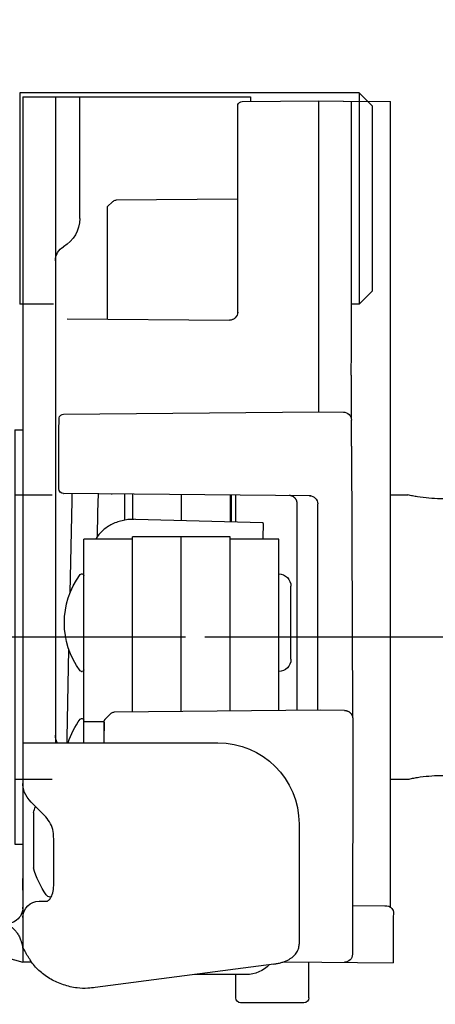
# Model space of a CAD drawing. Header units: millimetres. Extents: x 22865 to 60762, y -18816 to 15611.
# Tile 286 of 517: x 37741.9 to 37744.46, y 5357.65 to 5363.71. Entities that reach past the tile are written whole.
import ezdxf

# ---------------------------------------------------------------- set-up
doc = ezdxf.new("R2010")
doc.units = ezdxf.units.MM
doc.linetypes.add('CENTER_3', pattern=[22, 13, -3, 3, -3])
for name, color, linetype in [('1', 7, 'Continuous'), ('BRO0010100220_PBL6', 7, 'Continuous'), ('BRO0010100773_PBL1', 7, 'Continuous'), ('BRO0010100774_PBL7', 7, 'Continuous'), ('BRO0010100815_PBL2', 7, 'Continuous'), ('BRO0010101580_PBL5', 7, 'Continuous'), ('BRO0010101582_PBL12', 7, 'Continuous'), ('BRO0010101584_PBL10', 7, 'Continuous'), ('BRO0010101584_PBL11', 7, 'Continuous'), ('BRO0010101585_ABL4', 7, 'Continuous'), ('BRO0010102342_PBL4', 7, 'Continuous'), ('BRO0010102390_PBL0', 7, 'Continuous'), ('BRO0010102615_PBL14', 7, 'Continuous'), ('BRO0010102615_PBL15', 7, 'Continuous'), ('BRO0010102658_PBL8', 7, 'Continuous'), ('DIN_912-M8X20_PBL1', 7, 'Continuous'), ('WYMIARY', 6, 'Continuous'), ('Z3047154_PBL3', 7, 'Continuous')]:
    doc.layers.add(name, color=color, linetype=linetype)
doc.styles.add('1-100', font='simplex.shx', dxfattribs={"width": 0.8, "height": 15})
doc.dimstyles.new('1-100', dxfattribs={"dimscale": 0.5, "dimtxt": 100, "dimasz": 1, "dimexe": 0.18, "dimexo": 0.0625, "dimgap": 5, "dimtad": 1, "dimdec": 1, "dimzin": 0, "dimdsep": 46, "dimtxsty": '1-100', "dimblk1": 'K', "dimblk2": 'K', "dimsah": 1, "dimcen": 0.09, "dimse1": 1, "dimse2": 1, "dimadec": 0, "dimazin": 0, "dimtfac": 1, "dimtdec": 1, "dimtofl": 0, "dimtmove": 0, "dimatfit": 3, "dimldrblk": 'K', "dimfxl": 0, "dimtolj": 1, "dimtzin": 0, "dimarcsym": 0})

# ---------------------------------------------------------------- blocks, each defined once
blk = doc.blocks.new('K')
for p, q in [((0, -19.11411989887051), (0, 19.11411989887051)), ((-19.11411989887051, 0), (19.11411989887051, 0))]:
    blk.add_line(p, q)
blk.add_circle((0, 0), 2.016107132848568)
blk = doc.blocks.new('*D795')
at = {"layer": 'WYMIARY', "color": 0, "lineweight": -2}
blk.add_line((37389.71645047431, 5384.614779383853), (37738.71645047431, 5384.614779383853), dxfattribs=at)
at = {"layer": 'WYMIARY', "color": 0, "linetype": 'ByBlock', "lineweight": -2, "xscale": 0.5, "yscale": 0.5, "zscale": 0.5, "rotation": 180}
blk.add_blockref('K', (37389.21645047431, 5384.614779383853), dxfattribs=at)
at = {"layer": 'WYMIARY', "color": 0, "linetype": 'ByBlock', "lineweight": -2, "xscale": 0.5, "yscale": 0.5, "zscale": 0.5}
blk.add_blockref('K', (37739.21645047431, 5384.614779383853), dxfattribs=at)
at = {"layer": 'WYMIARY', "color": 0, "insert": (37535.6051721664, 5394.614779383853), "char_height": 15, "attachment_point": 5, "style": '1-100'}
blk.add_mtext('\\A1;350.0', dxfattribs=at)
blk = doc.blocks.new('AS001-Aufsetzstück', base_point=(8795.809777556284, 7791.250453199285))
at = {"layer": 'BRO0010102342_PBL4', "color": 2, "linetype": 'Continuous'}
for p, q in [((8952.086892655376, 6858.666285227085), (8950.993115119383, 6858.666285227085)), ((8975.19311511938, 6858.666285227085), (8972.89264453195, 6858.666285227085)), ((8952.086892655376, 6841.166285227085), (8950.993115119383, 6841.166285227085)), ((8975.19311511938, 6841.166285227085), (8972.89264453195, 6841.166285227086))]:
    blk.add_line(p, q, dxfattribs=at)
at = {"layer": 'BRO0010102342_PBL4', "color": 2, "linetype": 'CENTER_3'}
blk.add_line((8942.693115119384, 6849.916285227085), (8986.69311511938, 6849.916285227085), dxfattribs=at)
at = {"layer": 'BRO0010102342_PBL4', "color": 2, "linetype": 'Continuous'}
for points in [[(8946.993115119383, 6858.666285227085), (8947.28499763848, 6858.604110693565), (8947.578917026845, 6858.551240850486), (8948.283621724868, 6858.46434177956), (8948.993080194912, 6858.434647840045), (8949.702555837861, 6858.464337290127), (8950.40727783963, 6858.551234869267), (8950.701215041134, 6858.604107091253), (8950.993115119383, 6858.666285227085)], [(8950.993115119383, 6841.166285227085), (8950.70121364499, 6841.228463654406), (8950.407275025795, 6841.281336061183), (8949.702550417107, 6841.368233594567), (8948.993072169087, 6841.397922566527), (8948.283615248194, 6841.368228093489), (8947.578912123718, 6841.281328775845), (8947.284995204, 6841.228459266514), (8946.993115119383, 6841.166285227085)]]:
    blk.add_spline(points, degree=3, dxfattribs=at)
at = {"layer": 'BRO0010102390_PBL0', "color": 2, "linetype": 'Continuous'}
for p, q in [((8964.586892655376, 6883.416285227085), (8974.893115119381, 6883.416285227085)), ((8974.893115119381, 6883.416285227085), (8974.893115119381, 6870.416285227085)), ((8972.807920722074, 6870.416285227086), (8974.893115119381, 6870.416285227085))]:
    blk.add_line(p, q, dxfattribs=at)
at = {"layer": 'DIN_912-M8X20_PBL1', "color": 2, "linetype": 'Continuous'}
for p, q in [((8953.193115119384, 6882.616285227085), (8953.993115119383, 6883.416285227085)), ((8953.993115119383, 6883.416285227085), (8953.993115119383, 6870.416285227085)), ((8953.993115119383, 6883.416285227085), (8964.586892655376, 6883.416285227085)), ((8953.193115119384, 6882.616285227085), (8953.193115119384, 6871.216285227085)), ((8953.193115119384, 6871.216285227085), (8953.993115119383, 6870.416285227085)), ((8953.993115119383, 6870.416285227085), (8954.472087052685, 6870.416285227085))]:
    blk.add_line(p, q, dxfattribs=at)
blk = doc.blocks.new('Fangvorrichtung-L_feste-Rolle', base_point=(3261.923091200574, 8217.323791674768))
at = {"layer": '1', "color": 2, "linetype": 'Continuous'}
for p, q in [((3474.345640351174, 7596.597885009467), (3474.345640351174, 7589.693527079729)), ((3459.327602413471, 7586.625206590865), (3459.319907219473, 7587.353501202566)), ((3461.395934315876, 7565.612138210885), (3461.395934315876, 7578.327828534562)), ((3463.492728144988, 7550.143040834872), (3463.339538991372, 7550.141703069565))]:
    blk.add_line(p, q, dxfattribs=at)
blk.add_arc((3457.187277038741, 7553.128598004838), 0.4649686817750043, 81.56627017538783, 202.6024370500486, dxfattribs=at)
at = {"layer": 'BRO0010100220_PBL6', "color": 2, "linetype": 'Continuous'}
for p, q in [((3466.440935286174, 7577.218726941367), (3466.440935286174, 7578.867428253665)), ((3461.940935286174, 7547.923484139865), (3461.940935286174, 7550.130771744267)), ((3466.440935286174, 7547.923484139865), (3466.440935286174, 7549.359165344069)), ((3462.240935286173, 7547.623484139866), (3466.140935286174, 7547.623484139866))]:
    blk.add_line(p, q, dxfattribs=at)
for centre, radius, start, end in [((3462.240935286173, 7547.923484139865), 0.2999999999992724, 180, 270), ((3466.140935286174, 7547.923484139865), 0.2999999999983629, 270, 0)]:
    blk.add_arc(centre, radius, start, end, dxfattribs=at)
at = {"layer": 'BRO0010100773_PBL1', "color": 2, "linetype": 'Continuous'}
for p, q in [((3465.540935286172, 7603.373484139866), (3465.540935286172, 7603.086772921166)), ((3479.540935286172, 7603.373484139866), (3465.540935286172, 7603.373484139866)), ((3476.040935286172, 7595.884170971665), (3476.040935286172, 7603.373484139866)), ((3477.540935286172, 7603.373484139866), (3477.540935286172, 7563.623484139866)), ((3479.540935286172, 7603.373484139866), (3479.540935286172, 7550.976331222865)), ((3473.290935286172, 7578.927205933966), (3473.290935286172, 7577.317457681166)), ((3479.540935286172, 7563.623484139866), (3467.540935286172, 7563.623484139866)), ((3478.250588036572, 7559.178518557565), (3479.033260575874, 7559.966335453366)), ((3462.540935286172, 7558.623484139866), (3462.540935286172, 7551.225246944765)), ((3477.64650809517, 7554.897385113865), (3477.646520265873, 7557.635549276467)), ((3479.54093535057, 7554.555527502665), (3479.540935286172, 7555.262806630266)), ((3477.977358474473, 7553.908143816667), (3477.977691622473, 7553.907982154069)), ((3478.540935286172, 7553.873484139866), (3478.032585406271, 7553.873484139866)), ((3484.818852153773, 7553.608250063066), (3480.799805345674, 7552.531349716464)), ((3484.818852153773, 7553.608250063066), (3485.336490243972, 7551.676398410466)), ((3485.336490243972, 7551.676398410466), (3479.540935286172, 7550.123484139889)), ((3479.540935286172, 7550.614635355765), (3479.540935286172, 7550.123484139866)), ((3464.094477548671, 7550.001846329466), (3475.089994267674, 7548.557548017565)), ((3479.005036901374, 7550.123484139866), (3479.540935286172, 7550.123484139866))]:
    blk.add_line(p, q, dxfattribs=at)
for points in [[(3479.033216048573, 7559.966290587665), (3479.165572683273, 7560.113299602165), (3479.276371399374, 7560.264583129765), (3479.365394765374, 7560.416833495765), (3479.435139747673, 7560.570831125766), (3479.486950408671, 7560.726947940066), (3479.521311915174, 7560.884420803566), (3479.538634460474, 7561.043134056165), (3479.540934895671, 7561.125215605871)], [(3477.657204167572, 7557.980848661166), (3477.661425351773, 7558.034874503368), (3477.678143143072, 7558.156620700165), (3477.705194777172, 7558.279154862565), (3477.742462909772, 7558.400909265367), (3477.789485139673, 7558.520612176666), (3477.845489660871, 7558.637179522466), (3477.909126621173, 7558.74916504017), (3477.979392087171, 7558.856312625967), (3478.054884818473, 7558.957944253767), (3478.134375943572, 7559.053808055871), (3478.216617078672, 7559.143693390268), (3478.250710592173, 7559.178642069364)], [(3477.646520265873, 7557.635549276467), (3477.647305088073, 7557.721125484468), (3477.649308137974, 7557.806465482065), (3477.652521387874, 7557.891553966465), (3477.657203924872, 7557.980844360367)], [(3477.977358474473, 7553.908143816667), (3477.976538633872, 7553.908597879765), (3477.967898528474, 7553.914096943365), (3477.950814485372, 7553.927335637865), (3477.927205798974, 7553.949366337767), (3477.898811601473, 7553.980909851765), (3477.867236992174, 7554.022410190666), (3477.834024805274, 7554.073996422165), (3477.800518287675, 7554.135690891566), (3477.767986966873, 7554.207283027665), (3477.737478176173, 7554.288652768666), (3477.709997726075, 7554.379529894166), (3477.686412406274, 7554.479741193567), (3477.667577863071, 7554.589036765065), (3477.65429068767, 7554.707204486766), (3477.647351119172, 7554.834049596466), (3477.646508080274, 7554.897324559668)], [(3478.060504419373, 7553.873730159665), (3478.057097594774, 7553.874813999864), (3478.033609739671, 7553.883281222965), (3477.999645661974, 7553.897672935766), (3477.977691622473, 7553.907982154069)], [(3479.545671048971, 7553.400058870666), (3479.54206969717, 7553.449645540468), (3479.540935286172, 7553.497261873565)], [(3480.799805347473, 7552.531349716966), (3480.754036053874, 7552.520232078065), (3480.685573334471, 7552.507777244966), (3480.616989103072, 7552.500158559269), (3480.557255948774, 7552.49739517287)]]:
    blk.add_lwpolyline(points, dxfattribs=at)
for centre, radius, start, end in [((3478.040935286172, 7595.884147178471), 2, 180, 240.0000000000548), ((3476.540935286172, 7593.286070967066), 1, 0, 60.00000000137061), ((3476.540935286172, 7564.087585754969), 1.000000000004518, 332.318671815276, 0), ((3467.540935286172, 7558.623484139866), 5, 90, 180), ((3478.032572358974, 7553.058024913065), 0.8154592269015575, 88.04179928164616, 89.99908327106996), ((3478.540935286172, 7552.873484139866), 1, 0, 90), ((3480.540935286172, 7553.497261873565), 1, 180, 284.9999999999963), ((3480.540935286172, 7553.497261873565), 0.9999999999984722, 267.9373187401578, 273.3333333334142), ((3481.236496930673, 7550.858297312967), 1.728668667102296, 110.4718996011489, 112.5268347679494), ((3481.260617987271, 7550.793436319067), 1.797869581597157, 107.5312585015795, 110.4691162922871), ((3480.540935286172, 7553.497261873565), 1.000000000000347, 278.3810659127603, 278.8377023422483), ((3480.815884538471, 7552.201204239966), 0.3215232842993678, 106.1949395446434, 107.5276215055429), ((3476.189779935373, 7556.945239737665), 8.459485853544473, 262.530049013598, 265.6010792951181), ((3475.779601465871, 7551.624449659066), 3.122909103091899, 265.6169357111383, 277.850182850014)]:
    blk.add_arc(centre, radius, start, end, dxfattribs=at)
for points in [[(3480.574216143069, 7552.45506890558), (3480.462867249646, 7552.403918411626), (3480.355639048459, 7552.34443417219), (3480.259094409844, 7552.280797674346), (3480.167952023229, 7552.20978941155), (3480.088899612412, 7552.137507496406), (3480.014712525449, 7552.060104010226), (3479.9504619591, 7551.98510303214), (3479.891314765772, 7551.906151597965)], [(3480.756760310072, 7552.517728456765), (3480.741432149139, 7552.514050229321), (3480.726209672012, 7552.509968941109)], [(3480.895396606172, 7552.556963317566), (3480.82662102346, 7552.535485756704), (3480.756760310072, 7552.517728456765)], [(3479.891314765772, 7551.906151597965), (3479.819192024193, 7551.792691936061), (3479.755876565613, 7551.674009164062), (3479.705622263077, 7551.561179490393), (3479.662300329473, 7551.445556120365)], [(3463.23520017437, 7550.251115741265), (3463.083235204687, 7550.335560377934), (3462.941193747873, 7550.436069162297), (3462.823524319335, 7550.54312208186), (3462.721543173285, 7550.665015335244), (3462.643607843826, 7550.792946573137), (3462.586336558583, 7550.931406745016), (3462.552200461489, 7551.076700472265), (3462.540935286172, 7551.225246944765)], [(3479.662300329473, 7551.445556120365), (3479.640026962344, 7551.377311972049), (3479.619846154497, 7551.308402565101), (3479.574731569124, 7551.11658219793), (3479.543546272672, 7550.922014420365)], [(3479.005036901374, 7550.123484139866), (3479.064963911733, 7550.209956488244), (3479.123483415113, 7550.297390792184), (3479.175825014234, 7550.378375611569), (3479.226873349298, 7550.460179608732), (3479.271040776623, 7550.533453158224), (3479.31411579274, 7550.607376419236), (3479.349899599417, 7550.670794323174), (3479.384894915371, 7550.734642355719), (3479.412459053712, 7550.786186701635), (3479.439667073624, 7550.837940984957), (3479.459587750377, 7550.87607743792), (3479.479770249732, 7550.914026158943), (3479.487221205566, 7550.92762083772), (3479.494938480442, 7550.941116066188), (3479.500942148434, 7550.951011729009), (3479.507237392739, 7550.960606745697), (3479.511705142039, 7550.966681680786), (3479.516990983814, 7550.972377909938), (3479.520519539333, 7550.97510979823), (3479.524528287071, 7550.976329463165)], [(3479.524528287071, 7550.976329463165), (3479.528415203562, 7550.974499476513), (3479.531179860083, 7550.970537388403), (3479.532664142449, 7550.966900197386), (3479.533635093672, 7550.963280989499), (3479.534703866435, 7550.958254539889), (3479.535605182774, 7550.953122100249), (3479.53734973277, 7550.938652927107), (3479.5383395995, 7550.92417118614), (3479.539249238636, 7550.904035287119), (3479.5398629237, 7550.883865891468), (3479.540712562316, 7550.827000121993), (3479.540867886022, 7550.770147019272), (3479.5409148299, 7550.692393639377), (3479.540935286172, 7550.614635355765)], [(3464.094477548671, 7550.001846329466), (3463.864679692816, 7550.040442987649), (3463.638292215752, 7550.096374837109), (3463.433196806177, 7550.16488879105), (3463.23520017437, 7550.251115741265)], [(3476.206138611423, 7548.53080660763), (3476.632927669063, 7548.609649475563), (3477.05098723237, 7548.727634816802), (3477.445436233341, 7548.880405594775), (3477.823009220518, 7549.070761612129), (3478.166390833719, 7549.289736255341), (3478.484997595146, 7549.543640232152), (3478.761814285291, 7549.818924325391), (3479.005036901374, 7550.123484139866)]]:
    blk.add_spline(points, degree=3, dxfattribs=at)
at = {"layer": 'BRO0010100774_PBL7', "color": 2, "linetype": 'Continuous'}
for p, q in [((3459.814872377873, 7603.109250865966), (3456.916058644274, 7603.083826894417)), ((3456.916058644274, 7553.501724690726), (3456.916058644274, 7603.083826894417)), ((3459.319907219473, 7587.353501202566), (3459.319907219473, 7603.105904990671)), ((3461.334267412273, 7603.123484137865), (3459.829911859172, 7603.110355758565)), ((3461.334267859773, 7603.123484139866), (3459.829912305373, 7603.110355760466)), ((3461.318256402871, 7583.982675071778), (3461.318256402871, 7603.12362363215)), ((3466.044895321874, 7603.082445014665), (3461.334267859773, 7603.123484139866)), ((3466.319322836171, 7590.127866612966), (3466.319322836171, 7602.897534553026)), ((3466.323413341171, 7597.080810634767), (3473.80634821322, 7597.015507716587)), ((3474.015897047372, 7596.927631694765), (3474.345640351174, 7596.597885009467)), ((3466.823706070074, 7589.627885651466), (3466.819257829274, 7589.627866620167)), ((3476.815207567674, 7589.715078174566), (3466.823706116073, 7589.627885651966)), ((3459.327912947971, 7586.241962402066), (3459.326433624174, 7583.545971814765)), ((3459.327915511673, 7586.241962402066), (3459.327602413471, 7586.625206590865)), ((3461.31921710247, 7583.982666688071), (3459.814903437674, 7583.969538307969)), ((3477.034955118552, 7583.845520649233), (3461.31921710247, 7583.982666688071)), ((3459.319907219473, 7583.448652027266), (3459.319907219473, 7583.470192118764)), ((3459.317449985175, 7581.874739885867), (3459.249134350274, 7565.313819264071)), ((3461.809870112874, 7578.827809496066), (3477.036805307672, 7578.960518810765)), ((3477.036805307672, 7578.960518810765), (3477.016773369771, 7578.960518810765)), ((3474.107585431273, 7578.934338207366), (3474.040022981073, 7578.934338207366)), ((3459.238669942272, 7565.067011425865), (3459.236298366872, 7564.848465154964)), ((3459.239052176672, 7565.093711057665), (3459.238669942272, 7565.067011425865)), ((3459.239307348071, 7565.106727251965), (3459.239052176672, 7565.093711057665)), ((3459.239507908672, 7565.114717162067), (3459.239307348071, 7565.106727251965)), ((3459.239770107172, 7565.122903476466), (3459.239507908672, 7565.114717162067)), ((3459.249134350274, 7565.313819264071), (3459.248083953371, 7565.200867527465)), ((3459.735492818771, 7565.610355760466), (3461.239842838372, 7565.623484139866)), ((3461.239842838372, 7565.623484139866), (3473.91558418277, 7565.512864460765)), ((3474.126940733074, 7565.423148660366), (3474.131920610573, 7565.423148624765)), ((3474.45877716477, 7565.09053527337), (3474.131920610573, 7565.423148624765)), ((3474.458796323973, 7565.090525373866), (3474.13195320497, 7565.423132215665)), ((3459.236298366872, 7564.848465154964), (3459.23415209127, 7564.259597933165)), ((3474.545390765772, 7564.871290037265), (3474.54524136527, 7564.877679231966)), ((3474.545663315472, 7564.856048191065), (3474.545390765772, 7564.871290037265)), ((3474.54599090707, 7564.830803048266), (3474.545663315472, 7564.856048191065)), ((3474.546649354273, 7564.753999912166), (3474.54599090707, 7564.830803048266)), ((3474.549729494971, 7563.765841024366), (3474.546649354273, 7564.753999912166)), ((3459.23415209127, 7564.259597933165), (3459.253895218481, 7550.60876053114)), ((3474.549729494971, 7563.765841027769), (3474.549728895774, 7563.765090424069)), ((3474.550039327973, 7563.623551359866), (3474.549728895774, 7563.765090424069)), ((3459.249560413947, 7553.605940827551), (3457.255471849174, 7553.588538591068)), ((3456.758020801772, 7552.949894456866), (3456.756345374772, 7552.411310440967)), ((3456.756345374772, 7552.411310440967), (3456.758326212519, 7550.084230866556)), ((3463.339538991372, 7550.141703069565), (3456.758326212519, 7550.084230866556))]:
    blk.add_line(p, q, dxfattribs=at)
for points in [[(3462.655850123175, 7578.35750460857), (3462.655881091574, 7578.358583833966), (3462.655963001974, 7578.360921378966), (3462.656133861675, 7578.364839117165), (3462.656450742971, 7578.370599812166), (3462.656992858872, 7578.378371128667), (3462.65790082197, 7578.388609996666), (3462.659254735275, 7578.400717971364), (3462.661158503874, 7578.414458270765), (3462.663652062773, 7578.429274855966), (3462.666709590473, 7578.444558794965), (3462.670384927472, 7578.460307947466), (3462.674687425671, 7578.476346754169), (3462.679640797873, 7578.492605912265), (3462.685245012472, 7578.508965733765), (3462.691526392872, 7578.525406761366), (3462.698500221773, 7578.541880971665), (3462.706182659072, 7578.558348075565), (3462.714586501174, 7578.574764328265), (3462.723721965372, 7578.591085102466), (3462.733596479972, 7578.607264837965)], [(3462.733596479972, 7578.607264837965), (3462.744214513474, 7578.62325713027), (3462.75557756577, 7578.639015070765), (3462.767683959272, 7578.654491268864), (3462.780528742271, 7578.669638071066), (3462.794104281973, 7578.684408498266), (3462.808399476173, 7578.698755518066), (3462.823400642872, 7578.712633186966), (3462.839090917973, 7578.725996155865), (3462.855449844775, 7578.738799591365), (3462.872453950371, 7578.750999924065), (3462.890076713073, 7578.762554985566), (3462.908288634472, 7578.773424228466), (3462.927057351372, 7578.783568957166), (3462.946347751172, 7578.792952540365), (3462.966122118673, 7578.801540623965), (3462.98634029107, 7578.809301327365), (3463.006959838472, 7578.816205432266), (3463.027936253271, 7578.822226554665), (3463.049223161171, 7578.827341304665)], [(3463.049223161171, 7578.827341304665), (3463.070772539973, 7578.831529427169), (3463.092534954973, 7578.834773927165), (3463.114459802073, 7578.837061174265)], [(3463.114459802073, 7578.837061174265), (3463.136495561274, 7578.838380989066), (3463.151000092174, 7578.838718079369)], [(3459.735492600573, 7565.610355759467), (3459.728844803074, 7565.610253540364), (3459.702381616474, 7565.608968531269), (3459.676212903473, 7565.606307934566), (3459.650413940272, 7565.602310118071), (3459.625056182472, 7565.597017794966), (3459.600207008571, 7565.590477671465), (3459.575929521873, 7565.582740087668), (3459.552282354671, 7565.573858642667), (3459.529319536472, 7565.563889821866), (3459.507090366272, 7565.552892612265), (3459.485639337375, 7565.540928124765), (3459.465006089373, 7565.528059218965), (3459.445225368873, 7565.514350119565), (3459.426327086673, 7565.499866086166), (3459.408336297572, 7565.484673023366), (3459.391273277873, 7565.468837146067), (3459.375153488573, 7565.452424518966), (3459.359988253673, 7565.435501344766), (3459.345784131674, 7565.418132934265), (3459.332543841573, 7565.400384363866), (3459.320265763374, 7565.382319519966), (3459.308943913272, 7565.364000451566), (3459.298572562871, 7565.345495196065), (3459.28912619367, 7565.326839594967), (3459.280563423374, 7565.308027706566), (3459.272920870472, 7565.289233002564), (3459.266194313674, 7565.270581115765), (3459.260372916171, 7565.252222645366), (3459.255430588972, 7565.234314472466), (3459.251312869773, 7565.216957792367), (3459.247936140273, 7565.200130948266), (3459.245302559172, 7565.184317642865), (3459.243335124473, 7565.169792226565), (3459.241961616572, 7565.157085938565), (3459.241096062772, 7565.146993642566), (3459.240539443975, 7565.138878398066), (3459.240188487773, 7565.132586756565), (3459.239950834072, 7565.127476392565), (3459.239770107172, 7565.122903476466)], [(3474.032578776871, 7565.490114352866), (3473.995618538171, 7565.502648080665), (3473.957312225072, 7565.510282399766), (3473.920567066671, 7565.512864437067)], [(3474.13195337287, 7565.423132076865), (3474.100004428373, 7565.451327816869), (3474.067568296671, 7565.472907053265), (3474.032578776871, 7565.490114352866)], [(3474.54524136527, 7564.877679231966), (3474.545066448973, 7564.883682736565), (3474.544959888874, 7564.886704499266), (3474.54482250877, 7564.890053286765), (3474.544636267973, 7564.893863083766), (3474.544346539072, 7564.898689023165), (3474.543854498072, 7564.905126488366), (3474.543039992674, 7564.913318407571), (3474.541678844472, 7564.923778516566), (3474.539620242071, 7564.935987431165), (3474.53671093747, 7564.949599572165), (3474.532790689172, 7564.964390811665), (3474.527730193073, 7564.980082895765), (3474.521450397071, 7564.996349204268), (3474.513935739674, 7565.012836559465), (3474.505163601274, 7565.029324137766), (3474.495168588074, 7565.045559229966), (3474.484015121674, 7565.061322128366), (3474.471808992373, 7565.076406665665), (3474.458796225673, 7565.090525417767)]]:
    blk.add_lwpolyline(points, dxfattribs=at)
for centre, radius, start, end in [((3466.042260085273, 7602.782440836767), 0.3000172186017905, 22.55832458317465, 89.49672682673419), ((3473.803729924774, 7596.71548311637), 0.3000360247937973, 44.99721786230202, 89.49999743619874), ((3466.819332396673, 7590.127876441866), 0.5000095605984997, 180.0011262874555, 269.9914543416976), ((3466.823394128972, 7590.127845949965), 0.4999813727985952, 179.9976321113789, 270.000004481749), ((3459.819141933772, 7583.470321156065), 0.4992331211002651, 90.48643406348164, 180.0876605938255), ((3477.025568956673, 7583.545555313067), 0.3001121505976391, 12.55068660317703, 88.2077527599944), ((2988.947159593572, 7583.395326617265), 470.3727532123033, 359.8145284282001, 0.006495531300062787), ((2250.277848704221, 7577.632194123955), 1227.055225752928, 0.07680452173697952, 0.2791631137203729), ((3477.034170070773, 7579.260522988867), 0.3000172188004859, 270.5032732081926, 359.997020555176), ((3461.895924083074, 7578.327830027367), 0.4999897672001, 90.51115822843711, 180.0001710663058), ((3463.155322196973, 7578.343638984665), 0.4950979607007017, 90.50016845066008, 91.19838706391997), ((3474.104996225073, 7579.230506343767), 0.2961794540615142, 270.5008871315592, 271.9843434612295), ((3473.912983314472, 7565.212917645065), 0.2999580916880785, 44.49668196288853, 89.50319511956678), ((3473.918317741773, 7565.213914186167), 0.2989004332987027, 44.51639742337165, 89.48504204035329), ((3474.243536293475, 7564.879307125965), 0.3015724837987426, 29.66897744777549, 44.46090958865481), ((3474.245145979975, 7564.880405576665), 0.2996304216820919, 14.61969254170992, 29.63828298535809), ((3459.704482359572, 7564.924990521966), 0.4674762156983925, 172.3215359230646, 179.263083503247), ((3474.243236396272, 7564.880060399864), 0.3015653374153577, 0.03839667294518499, 14.59157679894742), ((3459.751800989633, 7550.610871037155), 0.4979097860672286, 180.2498415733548, 269.7254346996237)]:
    blk.add_arc(centre, radius, start, end, dxfattribs=at)
for points in [[(3462.654459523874, 7565.610131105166), (3462.653655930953, 7567.21533103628), (3462.653202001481, 7568.820531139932), (3462.653872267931, 7573.590046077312), (3462.657754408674, 7578.359559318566)], [(3466.703883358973, 7577.226776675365), (3466.70452832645, 7577.451046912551), (3466.705210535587, 7577.675317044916), (3466.707235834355, 7578.272933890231), (3466.709647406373, 7578.870549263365)], [(3474.544801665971, 7564.880262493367), (3474.544940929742, 7564.880092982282), (3474.544925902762, 7564.879719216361), (3474.544938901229, 7564.878788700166), (3474.545050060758, 7564.878073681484), (3474.545150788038, 7564.876761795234), (3474.545174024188, 7564.875330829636), (3474.54522514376, 7564.873385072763), (3474.545297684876, 7564.871494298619), (3474.545449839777, 7564.866049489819), (3474.545543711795, 7564.860546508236), (3474.545667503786, 7564.852888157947), (3474.545787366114, 7564.845254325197), (3474.545917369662, 7564.835466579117), (3474.546027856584, 7564.825669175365), (3474.546150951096, 7564.813759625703), (3474.546264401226, 7564.801853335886), (3474.546385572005, 7564.787867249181), (3474.54649623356, 7564.773879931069), (3474.546613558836, 7564.757863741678), (3474.546722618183, 7564.74184789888), (3474.546954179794, 7564.703942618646), (3474.547156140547, 7564.666036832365), (3474.547369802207, 7564.620706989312), (3474.547559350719, 7564.575377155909), (3474.547753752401, 7564.523204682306), (3474.547927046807, 7564.471032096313), (3474.548100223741, 7564.412692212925), (3474.54825461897, 7564.354352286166)]]:
    blk.add_spline(points, degree=3, dxfattribs=at)
at = {"layer": 'BRO0010100815_PBL2', "color": 2, "linetype": 'Continuous'}
for p, q in [((3480.040935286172, 7582.873484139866), (3479.540935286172, 7582.873484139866)), ((3480.040935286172, 7582.873261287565), (3480.040935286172, 7557.373706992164)), ((3480.040935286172, 7557.373484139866), (3479.540935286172, 7557.373484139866))]:
    blk.add_line(p, q, dxfattribs=at)
at = {"layer": 'BRO0010101580_PBL5', "color": 2, "linetype": 'Continuous'}
for p, q in [((3463.790935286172, 7576.156447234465), (3466.790935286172, 7576.156447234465)), ((3463.790935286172, 7565.601221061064), (3463.790935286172, 7576.156390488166)), ((3465.790935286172, 7549.359165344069), (3466.790935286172, 7549.359165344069))]:
    blk.add_line(p, q, dxfattribs=at)
blk.add_arc((3465.790935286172, 7551.359165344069), 2.000000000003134, 224.129740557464, 270, dxfattribs=at)
at = {"layer": 'BRO0010101582_PBL12', "color": 2, "linetype": 'Continuous'}
for p, q in [((3472.790935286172, 7576.156447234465), (3475.790935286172, 7576.156447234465)), ((3475.790935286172, 7564.934742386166), (3475.790935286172, 7576.156390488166)), ((3474.543617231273, 7564.907512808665), (3475.790935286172, 7564.907512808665)), ((3475.790935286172, 7563.623484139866), (3475.790935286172, 7564.907423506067))]:
    blk.add_line(p, q, dxfattribs=at)
at = {"layer": 'BRO0010101584_PBL10', "color": 2, "linetype": 'Continuous'}
for p, q in [((3469.790935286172, 7578.896662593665), (3469.790935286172, 7577.302942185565)), ((3472.790935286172, 7578.922842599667), (3472.790935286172, 7577.372684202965)), ((3469.790935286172, 7576.298955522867), (3472.790935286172, 7576.298955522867)), ((3469.790935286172, 7565.548859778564), (3469.790935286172, 7576.298896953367)), ((3472.790935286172, 7565.522679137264), (3472.790935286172, 7576.298896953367))]:
    blk.add_line(p, q, dxfattribs=at)
at = {"layer": 'BRO0010101584_PBL11', "color": 2, "linetype": 'Continuous'}
for p, q in [((3466.790935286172, 7578.870482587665), (3466.790935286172, 7577.227525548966)), ((3469.790935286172, 7578.896662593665), (3469.790935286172, 7577.302942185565)), ((3466.790935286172, 7576.298955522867), (3469.790935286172, 7576.298955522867)), ((3466.790935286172, 7565.575040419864), (3466.790935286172, 7576.298896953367)), ((3469.790935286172, 7565.548859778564), (3469.790935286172, 7576.298896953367)), ((3466.790935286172, 7549.358924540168), (3468.989073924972, 7549.358924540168))]:
    blk.add_line(p, q, dxfattribs=at)
at = {"layer": 'BRO0010101585_ABL4', "color": 2, "linetype": 'CENTER_3'}
blk.add_line((3455.334658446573, 7570.123484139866), (3484.247212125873, 7570.123484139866), dxfattribs=at)
at = {"layer": 'BRO0010102615_PBL14', "color": 2, "linetype": 'Continuous'}
blk.add_line((3475.940618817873, 7565.110344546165), (3475.890935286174, 7565.110344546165), dxfattribs=at)
for centre, radius, start, end in [((3475.890935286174, 7565.010344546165), 0.1000000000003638, 90, 180), ((3475.940618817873, 7565.010344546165), 0.09999999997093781, 36.28745711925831, 90), ((3471.990935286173, 7562.110344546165), 4.999999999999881, 17.62095184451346, 36.28745708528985)]:
    blk.add_arc(centre, radius, start, end, dxfattribs=at)
at = {"layer": 'BRO0010102615_PBL15', "color": 2, "linetype": 'Continuous'}
for p, q in [((3475.940618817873, 7574.009368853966), (3475.890935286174, 7574.009368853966)), ((3463.040935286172, 7568.759559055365), (3463.040935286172, 7573.259178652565)), ((3475.940618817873, 7568.009368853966), (3475.890935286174, 7568.009368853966))]:
    blk.add_line(p, q, dxfattribs=at)
for centre, radius, start, end in [((3463.790935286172, 7573.259368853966), 0.75, 90, 180), ((3475.890935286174, 7573.909368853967), 0.0999999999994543, 90, 180), ((3475.940618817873, 7573.909368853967), 0.09999999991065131, 36.28745707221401, 90), ((3471.990935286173, 7571.009368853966), 5.000000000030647, 323.7125429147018, 36.28745708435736), ((3463.790935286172, 7568.759368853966), 0.75, 180, 270), ((3475.890935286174, 7568.109368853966), 0.1000000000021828, 180, 270), ((3475.940618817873, 7568.109368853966), 0.0999999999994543, 270, 323.7125428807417)]:
    blk.add_arc(centre, radius, start, end, dxfattribs=at)
at = {"layer": 'BRO0010102658_PBL8', "color": 2, "linetype": 'Continuous'}
for p, q in [((3478.894276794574, 7559.326147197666), (3478.894276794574, 7555.920821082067)), ((3477.807147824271, 7554.123484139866), (3477.857925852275, 7554.123484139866))]:
    blk.add_line(p, q, dxfattribs=at)
for centre, radius, start, end in [((3473.140935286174, 7557.623484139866), 6.000000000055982, 16.48576839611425, 20.24870213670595), ((3473.140935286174, 7557.623484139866), 5.999999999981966, 325.8470846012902, 343.5142316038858), ((3477.857925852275, 7554.423484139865), 0.2999999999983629, 270, 325.8470845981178)]:
    blk.add_arc(centre, radius, start, end, dxfattribs=at)
at = {"layer": 'Z3047154_PBL3', "color": 2, "linetype": 'Continuous'}
for p, q in [((3474.916453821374, 7578.943298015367), (3474.943375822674, 7577.823760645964)), ((3476.520059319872, 7578.541651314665), (3476.509853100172, 7578.955914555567)), ((3476.640320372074, 7572.840494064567), (3476.520059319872, 7578.541651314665)), ((3474.943375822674, 7577.823760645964), (3474.977541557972, 7576.280099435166)), ((3472.607670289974, 7577.373751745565), (3464.76726809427, 7577.17665282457)), ((3476.814020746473, 7563.926137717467), (3476.706617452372, 7569.356399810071)), ((3476.820528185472, 7563.623484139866), (3476.814020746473, 7563.926137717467))]:
    blk.add_line(p, q, dxfattribs=at)
for points in [[(3464.76726809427, 7577.17665282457), (3464.766589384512, 7577.17618980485), (3464.766191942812, 7577.175236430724), (3464.765575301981, 7577.173011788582), (3464.765190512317, 7577.171004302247), (3464.764687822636, 7577.167559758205), (3464.76426710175, 7577.163964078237), (3464.763800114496, 7577.159050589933), (3464.763423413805, 7577.15419319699), (3464.762593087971, 7577.140526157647), (3464.761981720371, 7577.126782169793), (3464.761350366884, 7577.108088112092), (3464.760878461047, 7577.089416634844), (3464.76043950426, 7577.066085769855), (3464.760126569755, 7577.04274282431), (3464.759877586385, 7577.015095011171), (3464.759733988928, 7576.987449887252), (3464.759672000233, 7576.955870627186), (3464.759701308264, 7576.924290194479), (3464.759823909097, 7576.889155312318), (3464.760028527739, 7576.854021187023), (3464.760743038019, 7576.774713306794), (3464.76175582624, 7576.695408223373), (3464.763162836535, 7576.607677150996), (3464.764845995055, 7576.519951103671), (3464.766877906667, 7576.428501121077), (3464.769178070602, 7576.337057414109), (3464.771711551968, 7576.246434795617), (3464.774499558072, 7576.155819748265)], [(3472.607670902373, 7577.373748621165), (3472.981378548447, 7577.361965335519), (3473.351818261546, 7577.30749648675), (3473.70480217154, 7577.212422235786), (3474.04325314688, 7577.074827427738), (3474.349036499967, 7576.901248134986), (3474.627564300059, 7576.686302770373), (3474.862868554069, 7576.439103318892), (3475.054342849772, 7576.157971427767)]]:
    blk.add_spline(points, degree=3, dxfattribs=at)
blk = doc.blocks.new('Detail_Rampenausschnitt', base_point=(18997.39142404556, -19042.09075294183))
for name, p in [('AS001-Aufsetzstück', (13907.92209043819, -19318.61957191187)), ('Fangvorrichtung-L_feste-Rolle', (13869.1875839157, -19612.75343234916))]:
    blk.add_blockref(name, p)
blk = doc.blocks.new('brama przekroj poziomy')
blk.add_blockref('Detail_Rampenausschnitt', (6616.968320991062, 2137.871402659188))

msp = doc.modelspace()

# ---------------------------------------------------------------- block references
at = {"xscale": -0.1, "yscale": 0.1, "zscale": 0.1}
msp.add_blockref('brama przekroj poziomy', (37912.55468296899, 5267.906877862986), dxfattribs=at)

# ---------------------------------------------------------------- dimensions: what is measured, and where the dimension line sits
at = {"layer": 'WYMIARY'}
dim = msp.add_linear_dim(base=(37739.21645047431, 5384.614779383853), p1=(37389.21645047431, 5344.659447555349), p2=(37739.21645047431, 5344.659447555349), dimstyle='1-100', override={"dimtxsty": '1-100', "dimldrblk": 'K'}, dxfattribs=at)
dim.commit()
dim.dimension.update_dxf_attribs({"geometry": '*D795', "text_midpoint": (37535.6051721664, 5384.614779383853), "dimtype": 160})

doc.saveas('drawing.dxf')
